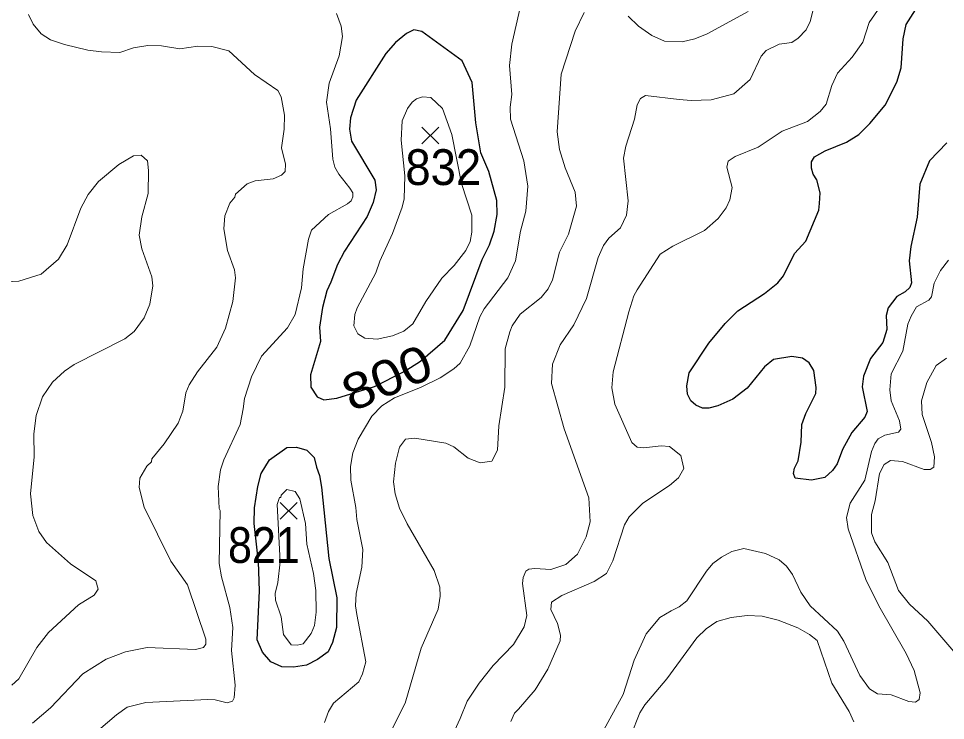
# Model space of a CAD drawing. Extents: x 294.2 to 320.3, y 7482.7 to 7510.7.
# Drawn here: x 311.605 to 313.678, y 7498.522 to 7500.091 of the extents above; entities that cross this region are included whole.
import ezdxf
from ezdxf.enums import TextEntityAlignment as Align

# ---------------------------------------------------------------- set-up
doc = ezdxf.new("R2010")
doc.units = 0
doc.header["$LTSCALE"] = 0.032
for name, color, linetype, lineweight in [('1', 7, 'Continuous', 25), ('2', 7, 'Continuous', 13), ('21', 7, 'Continuous', 25)]:
    doc.layers.add(name, color=color, linetype=linetype, lineweight=lineweight)
doc.layers.add('61', color=7, linetype='Continuous')

msp = doc.modelspace()

# ---------------------------------------------------------------- linework, layer by layer
at = {"layer": '1'}
msp.add_lwpolyline([(313.6813, 7499.8131), (313.6425, 7499.7728), (313.6213, 7499.7206), (313.6154, 7499.6468), (313.6009, 7499.5812), (313.5971, 7499.5495), (313.6026, 7499.5006), (313.5987, 7499.4898), (313.5882, 7499.4801), (313.5699, 7499.4699), (313.5499, 7499.4446), (313.5461, 7499.4269), (313.5472, 7499.3962), (313.5383, 7499.3672), (313.5106, 7499.3311), (313.4951, 7499.2919), (313.4923, 7499.2677), (313.5034, 7499.2129), (313.4983, 7499.1997), (313.4691, 7499.1661), (313.4484, 7499.1279), (313.4362, 7499.0956), (313.4257, 7499.0805), (313.4085, 7499.065), (313.3785, 7499.0591), (313.3419, 7499.0639), (313.3386, 7499.0741), (313.3408, 7499.0859), (313.3491, 7499.1026), (313.3558, 7499.144), (313.3573, 7499.1838), (313.3657, 7499.2085), (313.3884, 7499.2526), (313.389, 7499.2666), (313.384, 7499.3042), (313.3734, 7499.3214), (313.3585, 7499.3316), (313.3346, 7499.3359), (313.2936, 7499.3289), (313.2736, 7499.3122), (313.2347, 7499.2649), (313.2026, 7499.2401), (313.1693, 7499.2251), (313.1488, 7499.2203), (313.1349, 7499.2203), (313.1199, 7499.2267), (313.1088, 7499.2364), (313.1016, 7499.2514), (313.1, 7499.2703), (313.1055, 7499.2993), (313.1488, 7499.3655), (313.1854, 7499.4095), (313.2143, 7499.4375), (313.2736, 7499.4767), (313.3036, 7499.5004), (313.3158, 7499.516), (313.3408, 7499.5655), (313.3663, 7499.5934), (313.3952, 7499.6628), (313.3968, 7499.6774), (313.3979, 7499.7016), (313.3907, 7499.7306), (313.3824, 7499.743), (313.3785, 7499.7564), (313.3791, 7499.7704), (313.3852, 7499.7822), (313.409, 7499.7957), (313.4567, 7499.815), (313.4844, 7499.8322), (313.5094, 7499.8564), (313.5438, 7499.8973), (313.5693, 7499.9489), (313.5793, 7499.9806), (313.5837, 7500.0457), (313.5904, 7500.0774), (313.6287, 7500.1377)], dxfattribs=at)
for points in [[(312.3037, 7499.502), (312.2945, 7499.4823), (312.2851, 7499.4453), (312.2785, 7499.4013), (312.2808, 7499.3689), (312.258, 7499.295), (312.2588, 7499.2667), (312.2729, 7499.2455), (312.2881, 7499.2384), (312.3172, 7499.2425), (312.4013, 7499.2684), (312.4678, 7499.3023), (312.504, 7499.3251), (312.559, 7499.3723), (312.5995, 7499.4383), (312.6422, 7499.5523), (312.6587, 7499.5853), (312.669, 7499.6159), (312.6755, 7499.6529), (312.6747, 7499.6843), (312.6569, 7499.7488), (312.6392, 7499.7905), (312.6282, 7499.8581), (312.6199, 7499.9478), (312.5971, 7499.9965), (312.5071, 7500.0618), (312.4891, 7500.0657), (312.4726, 7500.0579), (312.4482, 7500.0374), (312.4269, 7500.0131), (312.3604, 7499.9085), (312.3478, 7499.8692), (312.3454, 7499.844), (312.3501, 7499.8173), (312.4023, 7499.7301), (312.4054, 7499.7081), (312.3983, 7499.6798), (312.3852, 7499.6483), (312.3341, 7499.5712), (312.3184, 7499.5413)], [(312.2715, 7499.0884), (312.2785, 7499.0693), (312.283, 7499.0437), (312.2996, 7498.8841), (312.3168, 7498.796), (312.3166, 7498.73), (312.3071, 7498.6961), (312.2977, 7498.6757), (312.2741, 7498.6584), (312.2495, 7498.6458), (312.2204, 7498.6411), (312.1944, 7498.6419), (312.1693, 7498.6529), (312.1512, 7498.6749), (312.139, 7498.7024), (312.1445, 7498.8117), (312.1417, 7498.877), (312.1325, 7498.9622), (312.1333, 7498.9976), (312.1406, 7499.045), (312.1482, 7499.0741), (312.1663, 7499.1048), (312.2056, 7499.1323), (312.2268, 7499.1331), (312.2504, 7499.126), (312.2662, 7499.1095)]]:
    msp.add_lwpolyline(points, close=True, dxfattribs=at)
at = {"layer": '2'}
for points in [[(313.3952, 7500.1611), (313.376, 7500.0845), (313.3665, 7500.0659), (313.3486, 7500.0474), (313.3346, 7500.0378), (313.3065, 7500.034), (313.2771, 7500.0199), (313.2662, 7500.0066), (313.2413, 7499.9548), (313.2049, 7499.9229), (313.1545, 7499.9095), (313.1098, 7499.9076), (313.083, 7499.9101), (313.0077, 7499.9191), (312.9962, 7499.912), (312.9885, 7499.898), (312.9828, 7499.8661), (312.9636, 7499.8061), (312.9585, 7499.7793), (312.9687, 7499.6835), (312.9649, 7499.6516), (312.9515, 7499.6234), (312.9253, 7499.5998), (312.9132, 7499.5839), (312.9017, 7499.5571), (312.8755, 7499.4651), (312.8474, 7499.4064), (312.8168, 7499.3617), (312.7995, 7499.3183), (312.7976, 7499.2749), (312.8257, 7499.174), (312.8806, 7499.0195), (312.8838, 7498.9658), (312.8748, 7498.9326), (312.8557, 7498.8937), (312.8295, 7498.8707), (312.7957, 7498.8592), (312.7599, 7498.8618), (312.7465, 7498.8605), (312.7395, 7498.856), (312.7338, 7498.842), (312.7325, 7498.8279), (312.742, 7498.7564)], [(312.728, 7500.1189), (312.7088, 7500.0334), (312.7031, 7499.9861), (312.7088, 7499.921), (312.705, 7499.8929), (312.7057, 7499.8661), (312.735, 7499.7729), (312.744, 7499.7167), (312.7401, 7499.6605), (312.728, 7499.6158), (312.7165, 7499.5494), (312.6999, 7499.5111), (312.6469, 7499.4421), (312.6367, 7499.4243), (312.6143, 7499.3591), (312.5927, 7499.3208), (312.5786, 7499.308), (312.548, 7499.2883), (312.5046, 7499.2665), (312.4458, 7499.2429), (312.4177, 7499.2257), (312.3953, 7499.2021), (312.3647, 7499.151), (312.3526, 7499.1204), (312.3474, 7499.0897), (312.3481, 7499.0591), (312.3596, 7498.9978), (312.3615, 7498.9709), (312.3755, 7498.9045), (312.373, 7498.865), (312.3602, 7498.8062), (312.3589, 7498.7781), (312.3615, 7498.759), (312.3819, 7498.653), (312.3749, 7498.6262), (312.366, 7498.6083), (312.3098, 7498.561), (312.2983, 7498.5419), (312.2894, 7498.5176)], [(312.8704, 7500.1049), (312.85, 7500.0627), (312.8186, 7499.967), (312.8097, 7499.838), (312.8155, 7499.7984), (312.8276, 7499.7576), (312.85, 7499.7026), (312.8531, 7499.672), (312.8353, 7499.6094), (312.8155, 7499.5686), (312.7995, 7499.5073), (312.7899, 7499.4868), (312.774, 7499.4676), (312.7273, 7499.43), (312.7095, 7499.4045), (312.7044, 7499.3904), (312.6935, 7499.3528), (312.6929, 7499.2672), (312.6795, 7499.1804), (312.6763, 7499.1261), (312.6635, 7499.1018), (312.6374, 7499.098), (312.6105, 7499.1082), (312.5786, 7499.1337), (312.5607, 7499.142), (312.4918, 7499.1529), (312.4707, 7499.151), (312.4573, 7499.1331), (312.4483, 7499.0974), (312.4439, 7499.0552), (312.4477, 7499.0284), (312.4573, 7498.9965), (312.4745, 7498.9613), (312.5346, 7498.8573), (312.5473, 7498.8203), (312.5486, 7498.7998), (312.5441, 7498.7711), (312.5058, 7498.6836), (312.47, 7498.561), (312.4292, 7498.4793)], [(313.5312, 7500.1164), (313.5076, 7500.0819), (313.4936, 7500.0385), (313.4699, 7500.0046), (313.4367, 7499.9689), (313.4239, 7499.9414), (313.4118, 7499.8993), (313.3984, 7499.8833), (313.3697, 7499.8609), (313.3129, 7499.8392), (313.2592, 7499.8035), (313.2082, 7499.7824), (313.1922, 7499.7722), (313.1896, 7499.7588), (313.2011, 7499.7135), (313.196, 7499.686), (313.1877, 7499.6682), (313.1698, 7499.6439), (313.1398, 7499.617), (313.0683, 7499.5826), (313.0402, 7499.5647), (312.9891, 7499.4843), (312.9815, 7499.4715), (312.97, 7499.4358), (312.9355, 7499.3017), (312.9323, 7499.2659), (312.9387, 7499.2289), (312.977, 7499.1433), (312.9891, 7499.1331), (313.0038, 7499.1318), (313.0422, 7499.1363), (313.0613, 7499.1344), (313.0868, 7499.1146), (313.0932, 7499.0852), (313.0811, 7499.0641), (313.0613, 7499.0469), (313.0013, 7499.0079), (312.9712, 7498.9773), (312.9604, 7498.9594), (312.9342, 7498.879), (312.9202, 7498.8509)], [(313.2369, 7500.1068), (313.1456, 7500.057), (313.1175, 7500.0455), (313.0894, 7500.0391), (313.0498, 7500.0404), (313.0217, 7500.0532), (312.9917, 7500.0742), (312.9687, 7500.0966)], [(311.6368, 7498.5163), (311.6771, 7498.5502), (311.7492, 7498.6261), (311.8009, 7498.6594), (311.8444, 7498.6753), (311.8929, 7498.6855), (312.0014, 7498.681), (312.0186, 7498.6855), (312.0244, 7498.6925), (312.0238, 7498.7041), (311.9835, 7498.8254), (311.9459, 7498.8783), (311.8865, 7498.999), (311.875, 7499.0425), (311.8763, 7499.0635), (311.8922, 7499.0903), (311.9025, 7499.1005), (311.9037, 7499.1069), (311.9312, 7499.1407), (311.9625, 7499.1868), (311.9727, 7499.2136), (311.9791, 7499.2544), (311.9867, 7499.2723), (312.0052, 7499.301), (312.0486, 7499.3566), (312.0678, 7499.3987), (312.0844, 7499.4587), (312.0908, 7499.5111), (312.0882, 7499.529), (312.0723, 7499.5724), (312.0646, 7499.6209), (312.0665, 7499.6503), (312.078, 7499.6783), (312.0889, 7499.6917), (312.0908, 7499.6988), (312.1164, 7499.7218), (312.1342, 7499.7281), (312.1751, 7499.7326), (312.1936, 7499.7409), (312.2013, 7499.7492), (312.2026, 7499.7652), (312.1936, 7499.8022), (312.1993, 7499.8437), (312.2, 7499.875), (312.1923, 7499.9159), (312.1853, 7499.9299), (312.1329, 7499.9656), (312.0755, 7500.0187), (312.0372, 7500.0289), (312.0065, 7500.0295), (311.9657, 7500.0231), (311.9248, 7500.0302), (311.8942, 7500.0308), (311.8623, 7500.0257), (311.8316, 7500.0154), (311.7907, 7500.0167), (311.7601, 7500.02), (311.7077, 7500.0333), (311.6771, 7500.0435), (311.656, 7500.057), (311.6381, 7500.0781), (311.6272, 7500.0998)], [(311.7588, 7498.4787), (311.8245, 7498.5349), (311.8482, 7498.5515), (311.8903, 7498.5623), (312.0283, 7498.5687), (312.0449, 7498.5681), (312.0717, 7498.5617), (312.0838, 7498.5655), (312.0876, 7498.5725), (312.0895, 7498.6006), (312.0812, 7498.6785), (312.0844, 7498.7296), (312.078, 7498.7743), (312.0589, 7498.8433), (312.0538, 7498.8726), (312.0563, 7498.9914), (312.0538, 7498.9958), (312.0519, 7499.045), (312.057, 7499.082), (312.0646, 7499.105), (312.101, 7499.1835), (312.1074, 7499.2187), (312.1106, 7499.2417), (312.1265, 7499.2902), (312.1483, 7499.3362), (312.207, 7499.4), (312.2236, 7499.4294), (312.2383, 7499.4894), (312.2421, 7499.5315), (312.2536, 7499.5979), (312.2606, 7499.6183), (312.2983, 7499.6528), (312.3411, 7499.6765), (312.3494, 7499.6835), (312.3532, 7499.6924), (312.3526, 7499.7014), (312.3462, 7499.7122), (312.3213, 7499.7429), (312.3124, 7499.7588), (312.3079, 7499.7767), (312.3028, 7499.8444), (312.2938, 7499.9044), (312.3002, 7499.9465), (312.3226, 7500.0078), (312.3296, 7500.0512), (312.327, 7500.0742), (312.3162, 7500.1023)], [(311.5902, 7498.6006), (311.6062, 7498.6153), (311.6464, 7498.6849), (311.672, 7498.7187), (311.7396, 7498.7807), (311.7741, 7498.8023), (311.7837, 7498.8158), (311.778, 7498.8343), (311.7211, 7498.872), (311.6681, 7498.9199), (311.6509, 7498.9441), (311.6375, 7498.9799), (311.6318, 7499.0284), (311.64, 7499.1114), (311.6394, 7499.1625), (311.6445, 7499.2034), (311.6592, 7499.2455), (311.6815, 7499.278), (311.7077, 7499.3029), (311.7294, 7499.3176), (311.8431, 7499.3751), (311.8642, 7499.3917), (311.8865, 7499.4217), (311.8992, 7499.4524), (311.9056, 7499.4932), (311.9037, 7499.5137), (311.8808, 7499.5762), (311.875, 7499.6069), (311.8808, 7499.6477), (311.8954, 7499.7001), (311.8961, 7499.7512), (311.8935, 7499.7728), (311.8795, 7499.7856), (311.8622, 7499.7843), (311.8297, 7499.7646), (311.7843, 7499.7269), (311.7607, 7499.6975), (311.7447, 7499.6669), (311.7141, 7499.5852), (311.6943, 7499.5532), (311.656, 7499.52), (311.6056, 7499.5041), (311.5124, 7499.499)], [(312.9106, 7498.4946), (312.9572, 7498.5802), (312.9821, 7498.6568), (313.0089, 7498.7156), (313.0396, 7498.7519), (313.0651, 7498.7673), (313.083, 7498.7762), (313.0996, 7498.7896), (313.1437, 7498.856), (313.1583, 7498.8732), (313.1775, 7498.8873), (313.2005, 7498.9001), (313.2273, 7498.9065), (313.2758, 7498.8956), (313.3065, 7498.8809), (313.3231, 7498.8669), (313.3365, 7498.8483), (313.355, 7498.8088), (313.3754, 7498.7781), (313.4367, 7498.7213), (313.4514, 7498.699), (313.4872, 7498.6223), (313.5082, 7498.593), (313.5261, 7498.5814), (313.5568, 7498.5796), (313.5964, 7498.5648), (313.6117, 7498.563), (313.6193, 7498.5687), (313.6218, 7498.584), (313.6085, 7498.6338), (313.5906, 7498.6721), (313.5293, 7498.7781), (313.4999, 7498.8369), (313.4609, 7498.9505), (313.4571, 7498.976), (313.4655, 7499.008), (313.498, 7499.0591), (313.5127, 7499.1229), (313.5204, 7499.1408), (313.528, 7499.1516), (313.543, 7499.1595), (313.5734, 7499.1663), (313.5784, 7499.1733), (313.5753, 7499.1919), (313.5567, 7499.2366), (313.5542, 7499.2608), (313.5567, 7499.2966), (313.5829, 7499.3476), (313.5944, 7499.4077), (313.6014, 7499.4255), (313.6136, 7499.4466), (313.641, 7499.4613), (313.6468, 7499.4689), (313.6532, 7499.4996), (313.6672, 7499.5277), (313.6851, 7499.5513)], [(313.7061, 7498.6658), (313.6391, 7498.7443), (313.5982, 7498.782), (313.5733, 7498.8126), (313.5497, 7498.8752), (313.5204, 7498.9211), (313.5127, 7498.9416), (313.5127, 7498.9824), (313.521, 7499.0131), (313.5306, 7499.0744), (313.5414, 7499.0941), (313.5555, 7499.1031), (313.5823, 7499.1012), (313.6308, 7499.0827), (313.6442, 7499.0833), (313.6525, 7499.0884), (313.6538, 7499.1114), (313.6468, 7499.1433), (313.6264, 7499.2059), (313.6251, 7499.2366), (313.6366, 7499.2774), (313.6576, 7499.3157), (313.6806, 7499.3317)], [(312.9202, 7498.8509), (312.8928, 7498.8324), (312.82, 7498.8017), (312.797, 7498.7864), (312.7957, 7498.7704), (312.811, 7498.7385), (312.8174, 7498.713)], [(312.742, 7498.7564), (312.7363, 7498.7315), (312.712, 7498.6919), (312.6667, 7498.6447), (312.6354, 7498.6057), (312.6086, 7498.5649), (312.5926, 7498.5266)], [(312.9744, 7498.4883), (312.9949, 7498.5393), (313.0058, 7498.5572), (313.0549, 7498.6153), (313.1226, 7498.7066), (313.143, 7498.727), (313.1673, 7498.743), (313.1992, 7498.7519), (313.235, 7498.7564), (313.2682, 7498.7551), (313.3039, 7498.7462), (313.3479, 7498.729), (313.3741, 7498.7143), (313.3914, 7498.7009), (313.4239, 7498.6057), (313.4629, 7498.5419), (313.4731, 7498.5189)], [(312.8174, 7498.713), (312.8168, 7498.7002), (312.7887, 7498.6364), (312.7606, 7498.5904), (312.7235, 7498.547), (312.7146, 7498.5387), (312.7063, 7498.5201)], [(312.5926, 7498.5266), (312.5633, 7498.4614)]]:
    msp.add_lwpolyline(points, dxfattribs=at)
for points in [[(312.5275, 7499.9146), (312.5084, 7499.9158), (312.4956, 7499.9114), (312.4854, 7499.9038), (312.4751, 7499.8897), (312.4636, 7499.8623), (312.4611, 7499.8188), (312.4691, 7499.7397), (312.4674, 7499.688), (312.463, 7499.6694), (312.4419, 7499.6107), (312.4132, 7499.5488), (312.4043, 7499.5226), (312.3628, 7499.4447), (312.3577, 7499.4294), (312.3551, 7499.4038), (312.3641, 7499.386), (312.3794, 7499.3764), (312.4075, 7499.3744), (312.442, 7499.3815), (312.4668, 7499.3923), (312.4873, 7499.4089), (312.516, 7499.4587), (312.5518, 7499.5105), (312.5793, 7499.5392), (312.6054, 7499.5724), (312.6156, 7499.5928), (312.6194, 7499.6133), (312.6188, 7499.6516), (312.5959, 7499.7225), (312.5741, 7499.8316), (312.5537, 7499.8903)], [(312.265, 7498.8502), (312.2702, 7498.8126), (312.2708, 7498.7641), (312.267, 7498.7347), (312.26, 7498.7168), (312.2415, 7498.6932), (312.2287, 7498.6906), (312.2153, 7498.6912), (312.198, 7498.7143), (312.1923, 7498.7539), (312.1802, 7498.7909), (312.1789, 7498.8062), (312.1853, 7498.8305), (312.1904, 7498.8765), (312.184, 7499.005), (312.189, 7499.0206), (312.1917, 7499.0201), (312.1929, 7499.0259), (312.2051, 7499.038), (312.2236, 7499.0335), (312.2347, 7499.0178), (312.2469, 7498.9624), (312.2504, 7498.916)]]:
    msp.add_lwpolyline(points, close=True, dxfattribs=at)
at = {"layer": '21'}
for p, q in [((312.5074, 7499.8482), (312.5449, 7499.8107)), ((312.5449, 7499.8482), (312.5074, 7499.8107)), ((312.1906, 7499.0095), (312.2281, 7498.972)), ((312.2281, 7499.0095), (312.1906, 7498.972))]:
    msp.add_line(p, q, dxfattribs=at)

# ---------------------------------------------------------------- texts
at = {"layer": '61'}
for s, width, p in [('832', 0.95, (312.5552, 7499.7189)), ('821', 0.9, (312.154, 7498.8742))]:
    msp.add_text(s, height=0.08, dxfattribs=dict(at, width=width)).set_placement(p, align=Align.CENTER)
at = {"layer": '61', "width": 1.15}
msp.add_text('800', height=0.08, rotation=23.267, dxfattribs=at).set_placement((312.445, 7499.2515), align=Align.CENTER)

doc.saveas('drawing.dxf')
